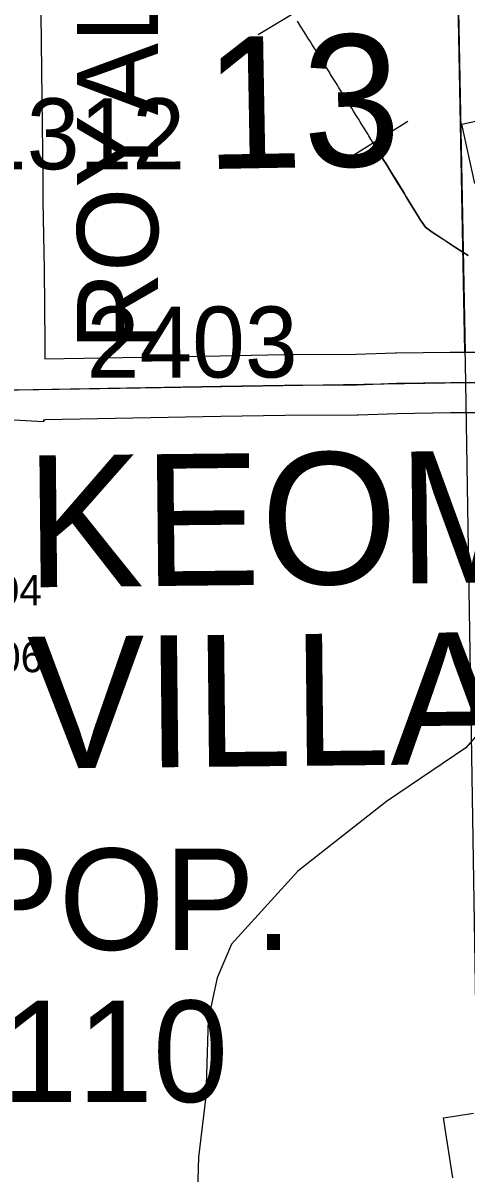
# Model space of a CAD drawing. Extents: x 23.6 to 68.7, y -63 to -29.
# Drawn here: x 50.225 to 50.662, y -49.268 to -48.134 of the extents above; entities that cross this region are included whole.
import ezdxf

# ---------------------------------------------------------------- set-up
doc = ezdxf.new("R2010")
doc.units = 0
for name, color, linetype in [('tdCoCorpPopTxt', 7, 'Continuous'), ('tdCoCorpTxt', 7, 'Continuous'), ('tdCoHydroRiver', 7, 'Continuous'), ('tdCoPipe', 7, 'Continuous'), ('tdCoSecRdNmbr', 7, 'Continuous'), ('tdCoSecRdTxt', 7, 'Continuous'), ('tdCoSecRteBand', 7, 'Continuous'), ('tdCoSecRteCL', 7, 'Continuous'), ('tdCoSectLine', 7, 'Continuous'), ('tdCoSectLinePart', 7, 'Continuous'), ('tdCoSectNmbr', 7, 'Continuous'), ('tdCoSurfGravel', 7, 'Continuous'), ('tdCoTwpBndry', 7, 'Continuous'), ('tdCoTwpBndryShd', 7, 'Continuous')]:
    doc.layers.add(name, color=color, linetype=linetype)

msp = doc.modelspace()

# ---------------------------------------------------------------- linework, layer by layer
at = {"layer": 'tdCoHydroRiver'}
msp.add_lwpolyline([(50.6871, -48.8199), (50.6622, -48.8486), (50.5839, -48.9015), (50.4962, -48.9704), (50.4307, -49.0421), (50.4168, -49.0754), (50.4078, -49.1166), (50.4055, -49.1924), (50.3983, -49.2524), (50.396, -49.3298)], dxfattribs=at)
at = {"layer": 'tdCoPipe'}
for p, q in [((50.4572, -48.1452), (50.5258, -48.1037)), ((50.5367, -48.2731), (50.6047, -48.2306))]:
    msp.add_line(p, q, dxfattribs=at)
for points in [[(50.6643, -48.3632), (50.652, -48.3552), (50.6434, -48.3496), (50.6395, -48.347), (50.6289, -48.34), (50.6274, -48.339), (50.6222, -48.335), (50.6182, -48.3294), (50.6173, -48.3281), (50.615, -48.3242), (50.6111, -48.318), (50.6033, -48.3052), (50.6011, -48.3017), (50.5954, -48.2924), (50.5876, -48.2798), (50.5833, -48.2728), (50.5812, -48.2694), (50.5769, -48.2622), (50.5734, -48.2564), (50.5721, -48.2543), (50.5663, -48.2451), (50.5656, -48.2438), (50.5588, -48.2328), (50.5578, -48.2311), (50.5567, -48.2292), (50.5546, -48.2261), (50.5523, -48.2223), (50.5512, -48.2206), (50.5495, -48.2178), (50.5458, -48.2119), (50.5433, -48.2079), (50.5423, -48.2062), (50.5365, -48.1972), (50.5354, -48.1951), (50.5339, -48.1926), (50.5306, -48.1876), (50.5287, -48.1844), (50.5274, -48.1824), (50.5262, -48.1803), (50.5226, -48.1748), (50.5216, -48.1732), (50.5207, -48.1715), (50.5163, -48.1646), (50.5153, -48.163), (50.5101, -48.1545), (50.5084, -48.1518), (50.5073, -48.1501), (50.5043, -48.1452), (50.502, -48.1416), (50.5004, -48.139), (50.499, -48.1368), (50.496, -48.1319)], [(50.5707, -48.2519), (50.5722, -48.2543), (50.5735, -48.2564), (50.577, -48.2622), (50.5812, -48.2693), (50.5834, -48.2728), (50.5877, -48.2798), (50.5955, -48.2924), (50.6012, -48.3016), (50.6033, -48.3052), (50.6112, -48.318), (50.615, -48.3242), (50.6174, -48.3281), (50.6182, -48.3294), (50.6222, -48.335), (50.6274, -48.339), (50.6289, -48.3399), (50.6396, -48.347), (50.6435, -48.3495), (50.652, -48.3552), (50.6644, -48.3632)]]:
    msp.add_lwpolyline(points, dxfattribs=at)
at = {"layer": 'tdCoSecRteBand'}
for points in [[(50.2426, -48.1254), (50.2438, -48.2078), (50.2438, -48.2078), (50.2438, -48.2078), (50.2447, -48.2867), (50.2447, -48.2869), (50.2447, -48.2871), (50.2447, -48.3002), (50.2447, -48.3097), (50.2459, -48.3767), (50.2459, -48.3768), (50.2459, -48.3769), (50.2467, -48.4502), (50.2467, -48.4504), (50.2467, -48.4505), (50.2467, -48.465)], [(50.6708, -48.2922), (50.6581, -48.2335), (50.6874, -48.2272)], [(50.2467, -48.465), (50.4192, -48.462), (50.4826, -48.4608), (50.4828, -48.4608), (50.483, -48.4608), (50.554, -48.4605), (50.5925, -48.4591), (50.5928, -48.4591), (50.5932, -48.4591), (50.6465, -48.4583), (50.6467, -48.4583), (50.6469, -48.4583), (50.6951, -48.4583)], [(50.6955, -48.5183), (50.6471, -48.5183), (50.5944, -48.5191), (50.5558, -48.5205), (50.5553, -48.5205), (50.5548, -48.5205), (50.4835, -48.5208), (50.4203, -48.522), (50.4203, -48.522), (50.4203, -48.522), (50.2467, -48.525), (50.2467, -48.5255), (50.2453, -48.5255), (50.2452, -48.527), (50.2162, -48.5256)], [(50.6492, -49.2727), (50.64, -49.2134), (50.6697, -49.2088)]]:
    msp.add_lwpolyline(points, dxfattribs=at)
at = {"layer": 'tdCoSecRteCL'}
msp.add_lwpolyline([(50.2167, -48.4955), (50.4198, -48.492), (50.4831, -48.4908), (50.5547, -48.4905), (50.5936, -48.4891), (50.6469, -48.4883), (50.6955, -48.4883), (50.7339, -48.4873), (50.9068, -48.4849), (50.9212, -48.4846)], dxfattribs=at)
at = {"layer": 'tdCoSectLine'}
for points in [[(50.6425, -47.4949), (50.6618, -48.4883)], [(50.6618, -48.4883), (51.6577, -48.4774)], [(49.6594, -48.5048), (50.6618, -48.4883)], [(50.6618, -48.4883), (50.6779, -49.4907)]]:
    msp.add_lwpolyline(points, dxfattribs=at)
at = {"layer": 'tdCoSectLinePart'}
msp.add_lwpolyline([(50.6481, -47.784), (50.6613, -48.4586)], dxfattribs=at)
at = {"layer": 'tdCoSurfGravel'}
msp.add_lwpolyline([(50.1639, -48.4944), (50.17, -48.4933), (50.2167, -48.4955), (50.4198, -48.492), (50.4831, -48.4908), (50.5547, -48.4905), (50.5936, -48.4891), (50.6469, -48.4883), (50.6955, -48.4883), (50.7339, -48.4873), (50.9068, -48.4849), (50.9212, -48.4846)], dxfattribs=at)
at = {"layer": 'tdCoTwpBndry'}
msp.add_lwpolyline([(50.6612, -48.4581), (50.6481, -47.7838)], dxfattribs=at)
at = {"layer": 'tdCoTwpBndryShd'}
msp.add_lwpolyline([(50.5509, -40.5443), (50.5639, -41.5427), (50.569, -42.5417), (50.5871, -43.537), (50.6019, -44.5288), (50.6203, -45.5327), (50.63, -46.4962), (50.6425, -47.4949), (50.6618, -48.4883), (50.6779, -49.4907), (50.6874, -50.4863), (50.7061, -51.4863), (50.7229, -52.5573), (50.7376, -53.5528), (50.7529, -54.5599), (50.7681, -55.5514), (50.7851, -56.5511), (50.7973, -57.5472)], dxfattribs=at)

# ---------------------------------------------------------------- texts
at = {"layer": 'tdCoCorpPopTxt'}
for s, p in [('POP.', (50.1714, -49.0479)), ('110', (50.2045, -49.1979))]:
    msp.add_text(s, height=0.1, dxfattribs=at).set_placement(p)
at = {"layer": 'tdCoCorpTxt'}
for s, p in [('KEOMAH', (50.2284, -48.6904)), ('VILLAGE', (50.2302, -48.8692))]:
    msp.add_text(s, height=0.13, rotation=0.6, dxfattribs=at).set_placement(p)
at = {"layer": 'tdCoSecRdNmbr'}
for s, height, rotation, p in [('1312', 0.07, 0.039, (50.1768, -48.2781)), ('2403', 0.07, 0.039, (50.2879, -48.4835)), ('2404', 0.03, 0.0394, (50.1545, -48.7081)), ('2406', 0.03, 0.0394, (50.1559, -48.7741))]:
    msp.add_text(s, height=height, rotation=rotation, dxfattribs=at).set_placement(p)
at = {"layer": 'tdCoSecRdTxt'}
msp.add_text('ROYAL LN', height=0.08, rotation=90, dxfattribs=at).set_placement((50.3585, -48.4566))
at = {"layer": 'tdCoSectNmbr'}
msp.add_text('13', height=0.13, rotation=1.039, dxfattribs=at).set_placement((50.4053, -48.2779))

doc.saveas('drawing.dxf')
